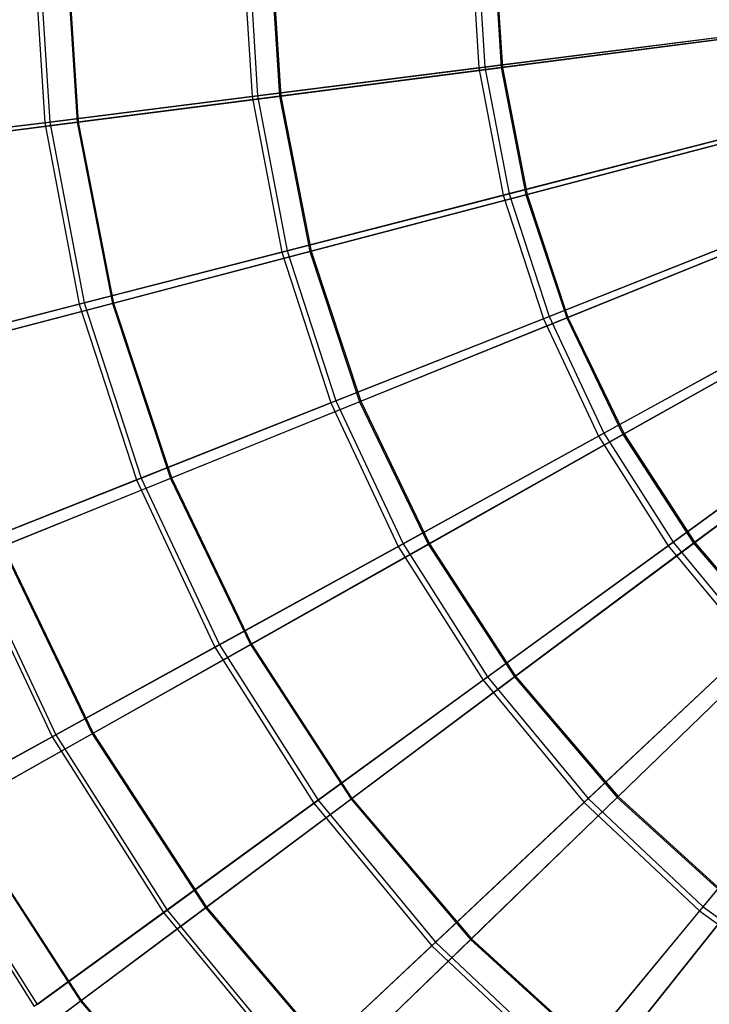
# Model space of a CAD drawing. Extents: x 0.2 to 40.1, y -6.7 to 6.7.
# Tile 425 of 516: x 30.1 to 31.1, y 1.8 to 3.3. Entities that reach past the tile are written whole.
import ezdxf

# ---------------------------------------------------------------- set-up
doc = ezdxf.new("R2010")
doc.units = 0
doc.header["$MEASUREMENT"] = 0
doc.layers.get('0').update_dxf_attribs({"color": 13, "linetype": 'CONTINUOUS'})

# ---------------------------------------------------------------- blocks, each defined once
blk = doc.blocks.new('SNOWBALL_XIV_PM3_STL')
at = {"color": 0}
for p, q in [((30.0934, 3.4495, 3.9863), (30.1109, 3.1714, 3.9863)), ((30.0934, 3.4495, 3.9863), (30.1109, 3.1714, 3.9863)), ((30.1011, 3.4495, 8.6525), (30.1185, 3.1724, 8.6525)), ((30.1011, 3.4495, 8.6525), (30.1185, 3.1724, 8.6525)), ((30.1421, 3.4495, 4.0271), (30.16, 3.172, 4.0271)), ((30.1421, 3.4495, 4.0271), (30.16, 3.172, 4.0271)), ((30.1438, 3.4495, 8.6109), (30.1616, 3.1722, 8.6109)), ((30.1438, 3.4495, 8.6109), (30.1616, 3.1722, 8.6109)), ((30.4088, 3.4495, 3.734), (30.4238, 3.2109, 3.734)), ((30.4088, 3.4495, 3.734), (30.4238, 3.2109, 3.734)), ((30.4173, 3.4495, 8.9038), (30.4322, 3.212, 8.9038)), ((30.4173, 3.4495, 8.9038), (30.4322, 3.212, 8.9038)), ((30.4501, 3.4495, 3.7781), (30.4653, 3.2114, 3.7781)), ((30.4501, 3.4495, 3.7781), (30.4653, 3.2114, 3.7781)), ((30.4519, 3.4495, 8.8597), (30.4672, 3.2116, 8.8597)), ((30.4519, 3.4495, 8.8597), (30.4672, 3.2116, 8.8597)), ((30.7539, 3.4495, 3.5242), (30.7661, 3.2542, 3.5242)), ((30.7539, 3.4495, 3.5242), (30.7661, 3.2542, 3.5242)), ((30.763, 3.4495, 9.1125), (30.7752, 3.2553, 9.1125)), ((30.763, 3.4495, 9.1125), (30.7752, 3.2553, 9.1125)), ((30.7871, 3.4495, 3.5701), (30.7996, 3.2545, 3.5701)), ((30.7871, 3.4495, 3.5701), (30.7996, 3.2545, 3.5701)), ((30.7891, 3.4495, 9.0674), (30.8016, 3.2547, 9.0674)), ((30.7891, 3.4495, 9.0674), (30.8016, 3.2547, 9.0674)), ((31.1323, 3.3004, 3.3602), (30.7661, 3.2542, 3.5242)), ((31.1323, 3.3004, 3.3602), (30.7661, 3.2542, 3.5242)), ((30.7752, 3.2553, 9.1125), (31.1419, 3.3016, 9.2753)), ((30.7752, 3.2553, 9.1125), (31.1419, 3.3016, 9.2753)), ((31.1573, 3.3006, 3.4066), (30.7996, 3.2545, 3.5701)), ((31.1573, 3.3006, 3.4066), (30.7996, 3.2545, 3.5701)), ((30.8016, 3.2547, 9.0674), (31.1595, 3.3009, 9.2306)), ((30.8016, 3.2547, 9.0674), (31.1595, 3.3009, 9.2306)), ((30.7661, 3.2542, 3.5242), (30.4238, 3.2109, 3.734)), ((30.7661, 3.2542, 3.5242), (30.4238, 3.2109, 3.734)), ((30.4322, 3.212, 8.9038), (30.7752, 3.2553, 9.1125)), ((30.4322, 3.212, 8.9038), (30.7752, 3.2553, 9.1125)), ((30.7996, 3.2545, 3.5701), (30.4653, 3.2114, 3.7781)), ((30.7996, 3.2545, 3.5701), (30.4653, 3.2114, 3.7781)), ((30.4672, 3.2116, 8.8597), (30.8016, 3.2547, 9.0674)), ((30.4672, 3.2116, 8.8597), (30.8016, 3.2547, 9.0674)), ((30.7661, 3.2542, 3.5242), (30.8028, 3.0619, 3.5242)), ((30.7661, 3.2542, 3.5242), (30.8028, 3.0619, 3.5242)), ((30.7752, 3.2553, 9.1125), (30.8117, 3.0642, 9.1125)), ((30.7752, 3.2553, 9.1125), (30.8117, 3.0642, 9.1125)), ((30.7996, 3.2545, 3.5701), (30.837, 3.0626, 3.5701)), ((30.7996, 3.2545, 3.5701), (30.837, 3.0626, 3.5701)), ((30.8016, 3.2547, 9.0674), (30.8389, 3.0631, 9.0674)), ((30.8016, 3.2547, 9.0674), (30.8389, 3.0631, 9.0674)), ((30.4238, 3.2109, 3.734), (30.1109, 3.1714, 3.9863)), ((30.4238, 3.2109, 3.734), (30.1109, 3.1714, 3.9863)), ((30.1185, 3.1724, 8.6525), (30.4322, 3.212, 8.9038)), ((30.1185, 3.1724, 8.6525), (30.4322, 3.212, 8.9038)), ((30.4653, 3.2114, 3.7781), (30.16, 3.172, 4.0271)), ((30.4653, 3.2114, 3.7781), (30.16, 3.172, 4.0271)), ((30.1616, 3.1722, 8.6109), (30.4672, 3.2116, 8.8597)), ((30.1616, 3.1722, 8.6109), (30.4672, 3.2116, 8.8597)), ((30.4238, 3.2109, 3.734), (30.4686, 2.9761, 3.734)), ((30.4238, 3.2109, 3.734), (30.4686, 2.9761, 3.734)), ((30.4322, 3.212, 8.9038), (30.4768, 2.9782, 8.9038)), ((30.4322, 3.212, 8.9038), (30.4768, 2.9782, 8.9038)), ((30.4653, 3.2114, 3.7781), (30.511, 2.9771, 3.7781)), ((30.4653, 3.2114, 3.7781), (30.511, 2.9771, 3.7781)), ((30.4672, 3.2116, 8.8597), (30.5128, 2.9776, 8.8597)), ((30.4672, 3.2116, 8.8597), (30.5128, 2.9776, 8.8597)), ((30.1109, 3.1714, 3.9863), (29.8326, 3.1362, 4.2769)), ((30.1109, 3.1714, 3.9863), (29.8326, 3.1362, 4.2769)), ((29.8392, 3.1371, 8.3629), (30.1185, 3.1724, 8.6525)), ((29.8392, 3.1371, 8.3629), (30.1185, 3.1724, 8.6525)), ((30.16, 3.172, 4.0271), (29.8884, 3.137, 4.3132)), ((30.16, 3.172, 4.0271), (29.8884, 3.137, 4.3132)), ((29.8899, 3.1372, 8.3249), (30.1616, 3.1722, 8.6109)), ((29.8899, 3.1372, 8.3249), (30.1616, 3.1722, 8.6109)), ((30.1109, 3.1714, 3.9863), (30.1631, 2.8977, 3.9863)), ((30.1109, 3.1714, 3.9863), (30.1631, 2.8977, 3.9863)), ((30.1185, 3.1724, 8.6525), (30.1705, 2.8996, 8.6525)), ((30.1185, 3.1724, 8.6525), (30.1705, 2.8996, 8.6525)), ((30.16, 3.172, 4.0271), (30.2131, 2.899, 4.0271)), ((30.16, 3.172, 4.0271), (30.2131, 2.899, 4.0271)), ((30.1616, 3.1722, 8.6109), (30.2148, 2.8995, 8.6109)), ((30.1616, 3.1722, 8.6109), (30.2148, 2.8995, 8.6109)), ((31.1603, 3.1537, 3.3602), (30.8028, 3.0619, 3.5242)), ((31.1603, 3.1537, 3.3602), (30.8028, 3.0619, 3.5242)), ((30.8117, 3.0642, 9.1125), (31.1697, 3.1561, 9.2753)), ((30.8117, 3.0642, 9.1125), (31.1697, 3.1561, 9.2753)), ((31.1859, 3.1541, 3.4066), (30.837, 3.0626, 3.5701)), ((31.1859, 3.1541, 3.4066), (30.837, 3.0626, 3.5701)), ((30.8389, 3.0631, 9.0674), (31.188, 3.1547, 9.2306)), ((30.8389, 3.0631, 9.0674), (31.188, 3.1547, 9.2306)), ((30.8028, 3.0619, 3.5242), (30.4686, 2.9761, 3.734)), ((30.8028, 3.0619, 3.5242), (30.4686, 2.9761, 3.734)), ((30.4768, 2.9782, 8.9038), (30.8117, 3.0642, 9.1125)), ((30.4768, 2.9782, 8.9038), (30.8117, 3.0642, 9.1125)), ((30.837, 3.0626, 3.5701), (30.511, 2.9771, 3.7781)), ((30.837, 3.0626, 3.5701), (30.511, 2.9771, 3.7781)), ((30.5128, 2.9776, 8.8597), (30.8389, 3.0631, 9.0674)), ((30.5128, 2.9776, 8.8597), (30.8389, 3.0631, 9.0674)), ((30.8028, 3.0619, 3.5242), (30.8633, 2.8758, 3.5242)), ((30.8028, 3.0619, 3.5242), (30.8633, 2.8758, 3.5242)), ((30.8117, 3.0642, 9.1125), (30.8718, 2.8792, 9.1125)), ((30.8117, 3.0642, 9.1125), (30.8718, 2.8792, 9.1125)), ((30.837, 3.0626, 3.5701), (30.8985, 2.8772, 3.5701)), ((30.837, 3.0626, 3.5701), (30.8985, 2.8772, 3.5701)), ((30.8389, 3.0631, 9.0674), (30.9004, 2.8779, 9.0674)), ((30.8389, 3.0631, 9.0674), (30.9004, 2.8779, 9.0674)), ((30.8718, 2.8792, 9.1125), (31.2155, 3.0153, 9.2753)), ((30.8718, 2.8792, 9.1125), (31.2155, 3.0153, 9.2753)), ((31.2064, 3.0117, 3.3602), (30.8633, 2.8758, 3.5242)), ((31.2064, 3.0117, 3.3602), (30.8633, 2.8758, 3.5242)), ((31.2329, 3.0125, 3.4066), (30.8985, 2.8772, 3.5701)), ((31.2329, 3.0125, 3.4066), (30.8985, 2.8772, 3.5701)), ((30.9004, 2.8779, 9.0674), (31.2349, 3.0133, 9.2306)), ((30.9004, 2.8779, 9.0674), (31.2349, 3.0133, 9.2306)), ((30.4686, 2.9761, 3.734), (30.1631, 2.8977, 3.9863)), ((30.4686, 2.9761, 3.734), (30.1631, 2.8977, 3.9863)), ((30.1705, 2.8996, 8.6525), (30.4768, 2.9782, 8.9038)), ((30.1705, 2.8996, 8.6525), (30.4768, 2.9782, 8.9038)), ((30.511, 2.9771, 3.7781), (30.2131, 2.899, 4.0271)), ((30.511, 2.9771, 3.7781), (30.2131, 2.899, 4.0271)), ((30.2148, 2.8995, 8.6109), (30.5128, 2.9776, 8.8597)), ((30.2148, 2.8995, 8.6109), (30.5128, 2.9776, 8.8597)), ((30.4686, 2.9761, 3.734), (30.5425, 2.7488, 3.734)), ((30.4686, 2.9761, 3.734), (30.5425, 2.7488, 3.734)), ((30.4768, 2.9782, 8.9038), (30.5503, 2.7519, 8.9038)), ((30.4768, 2.9782, 8.9038), (30.5503, 2.7519, 8.9038)), ((30.511, 2.9771, 3.7781), (30.5861, 2.7507, 3.7781)), ((30.511, 2.9771, 3.7781), (30.5861, 2.7507, 3.7781)), ((30.5128, 2.9776, 8.8597), (30.5879, 2.7514, 8.8597)), ((30.5128, 2.9776, 8.8597), (30.5879, 2.7514, 8.8597)), ((30.1631, 2.8977, 3.9863), (29.8914, 2.8279, 4.2769)), ((30.1631, 2.8977, 3.9863), (29.8914, 2.8279, 4.2769)), ((29.8979, 2.8296, 8.3629), (30.1705, 2.8996, 8.6525)), ((29.8979, 2.8296, 8.3629), (30.1705, 2.8996, 8.6525)), ((30.2131, 2.899, 4.0271), (29.9483, 2.8296, 4.3132)), ((30.2131, 2.899, 4.0271), (29.9483, 2.8296, 4.3132)), ((29.9497, 2.83, 8.3249), (30.2148, 2.8995, 8.6109)), ((29.9497, 2.83, 8.3249), (30.2148, 2.8995, 8.6109)), ((30.1631, 2.8977, 3.9863), (30.2492, 2.6327, 3.9863)), ((30.1631, 2.8977, 3.9863), (30.2492, 2.6327, 3.9863)), ((30.1705, 2.8996, 8.6525), (30.2563, 2.6355, 8.6525)), ((30.1705, 2.8996, 8.6525), (30.2563, 2.6355, 8.6525)), ((30.2131, 2.899, 4.0271), (30.3007, 2.6351, 4.0271)), ((30.2131, 2.899, 4.0271), (30.3007, 2.6351, 4.0271)), ((30.2148, 2.8995, 8.6109), (30.3023, 2.6358, 8.6109)), ((30.2148, 2.8995, 8.6109), (30.3023, 2.6358, 8.6109)), ((30.9546, 2.7032, 9.1125), (31.2785, 2.8812, 9.2753)), ((30.9546, 2.7032, 9.1125), (31.2785, 2.8812, 9.2753)), ((30.8633, 2.8758, 3.5242), (30.5425, 2.7488, 3.734)), ((30.8633, 2.8758, 3.5242), (30.5425, 2.7488, 3.734)), ((30.5503, 2.7519, 8.9038), (30.8718, 2.8792, 9.1125)), ((30.5503, 2.7519, 8.9038), (30.8718, 2.8792, 9.1125)), ((30.8985, 2.8772, 3.5701), (30.5861, 2.7507, 3.7781)), ((30.8985, 2.8772, 3.5701), (30.5861, 2.7507, 3.7781)), ((30.5879, 2.7514, 8.8597), (30.9004, 2.8779, 9.0674)), ((30.5879, 2.7514, 8.8597), (30.9004, 2.8779, 9.0674)), ((30.8633, 2.8758, 3.5242), (30.9466, 2.6987, 3.5242)), ((30.8633, 2.8758, 3.5242), (30.9466, 2.6987, 3.5242)), ((30.8718, 2.8792, 9.1125), (30.9546, 2.7032, 9.1125)), ((30.8718, 2.8792, 9.1125), (30.9546, 2.7032, 9.1125)), ((30.8985, 2.8772, 3.5701), (30.9833, 2.7011, 3.5701)), ((30.8985, 2.8772, 3.5701), (30.9833, 2.7011, 3.5701)), ((30.9004, 2.8779, 9.0674), (30.9851, 2.7021, 9.0674)), ((30.9004, 2.8779, 9.0674), (30.9851, 2.7021, 9.0674)), ((31.27, 2.8765, 3.3602), (30.9466, 2.6987, 3.5242)), ((31.27, 2.8765, 3.3602), (30.9466, 2.6987, 3.5242)), ((31.2976, 2.8781, 3.4066), (30.9833, 2.7011, 3.5701)), ((31.2976, 2.8781, 3.4066), (30.9833, 2.7011, 3.5701)), ((30.9851, 2.7021, 9.0674), (31.2995, 2.8791, 9.2306)), ((30.9851, 2.7021, 9.0674), (31.2995, 2.8791, 9.2306)), ((30.5425, 2.7488, 3.734), (30.2492, 2.6327, 3.9863)), ((30.5425, 2.7488, 3.734), (30.2492, 2.6327, 3.9863)), ((30.2563, 2.6355, 8.6525), (30.5503, 2.7519, 8.9038)), ((30.2563, 2.6355, 8.6525), (30.5503, 2.7519, 8.9038)), ((30.5861, 2.7507, 3.7781), (30.3007, 2.6351, 4.0271)), ((30.5861, 2.7507, 3.7781), (30.3007, 2.6351, 4.0271)), ((30.3023, 2.6358, 8.6109), (30.5879, 2.7514, 8.8597)), ((30.3023, 2.6358, 8.6109), (30.5879, 2.7514, 8.8597)), ((30.5425, 2.7488, 3.734), (30.6442, 2.5325, 3.734)), ((30.5425, 2.7488, 3.734), (30.6442, 2.5325, 3.734)), ((30.5503, 2.7519, 8.9038), (30.6517, 2.5366, 8.9038)), ((30.5503, 2.7519, 8.9038), (30.6517, 2.5366, 8.9038)), ((30.5861, 2.7507, 3.7781), (30.6897, 2.5357, 3.7781)), ((30.5861, 2.7507, 3.7781), (30.6897, 2.5357, 3.7781)), ((30.5879, 2.7514, 8.8597), (30.6913, 2.5366, 8.8597)), ((30.5879, 2.7514, 8.8597), (30.6913, 2.5366, 8.8597)), ((31.3501, 2.7504, 3.3602), (31.0515, 2.5335, 3.5242)), ((31.3501, 2.7504, 3.3602), (31.0515, 2.5335, 3.5242)), ((31.0589, 2.5389, 9.1125), (31.3579, 2.7561, 9.2753)), ((31.0589, 2.5389, 9.1125), (31.3579, 2.7561, 9.2753)), ((31.379, 2.753, 3.4066), (31.09, 2.5373, 3.5701)), ((31.379, 2.753, 3.4066), (31.09, 2.5373, 3.5701)), ((31.0916, 2.5385, 9.0674), (31.3807, 2.7543, 9.2306)), ((31.0916, 2.5385, 9.0674), (31.3807, 2.7543, 9.2306)), ((30.6517, 2.5366, 8.9038), (30.9546, 2.7032, 9.1125)), ((30.6517, 2.5366, 8.9038), (30.9546, 2.7032, 9.1125)), ((30.6913, 2.5366, 8.8597), (30.9851, 2.7021, 9.0674)), ((30.6913, 2.5366, 8.8597), (30.9851, 2.7021, 9.0674)), ((30.9546, 2.7032, 9.1125), (31.0589, 2.5389, 9.1125)), ((30.9546, 2.7032, 9.1125), (31.0589, 2.5389, 9.1125)), ((30.9851, 2.7021, 9.0674), (31.0916, 2.5385, 9.0674)), ((30.9851, 2.7021, 9.0674), (31.0916, 2.5385, 9.0674)), ((30.9466, 2.6987, 3.5242), (30.6442, 2.5325, 3.734)), ((30.9466, 2.6987, 3.5242), (30.6442, 2.5325, 3.734)), ((30.9833, 2.7011, 3.5701), (30.6897, 2.5357, 3.7781)), ((30.9833, 2.7011, 3.5701), (30.6897, 2.5357, 3.7781)), ((30.9466, 2.6987, 3.5242), (31.0515, 2.5335, 3.5242)), ((30.9466, 2.6987, 3.5242), (31.0515, 2.5335, 3.5242)), ((30.9833, 2.7011, 3.5701), (31.09, 2.5373, 3.5701)), ((30.9833, 2.7011, 3.5701), (31.09, 2.5373, 3.5701)), ((30.2492, 2.6327, 3.9863), (29.9884, 2.5294, 4.2769)), ((30.2492, 2.6327, 3.9863), (29.9884, 2.5294, 4.2769)), ((29.9946, 2.5319, 8.3629), (30.2563, 2.6355, 8.6525)), ((29.9946, 2.5319, 8.3629), (30.2563, 2.6355, 8.6525)), ((30.3007, 2.6351, 4.0271), (30.047, 2.5324, 4.3132)), ((30.3007, 2.6351, 4.0271), (30.047, 2.5324, 4.3132)), ((30.0483, 2.5329, 8.3249), (30.3023, 2.6358, 8.6109)), ((30.0483, 2.5329, 8.3249), (30.3023, 2.6358, 8.6109)), ((30.2492, 2.6327, 3.9863), (30.3678, 2.3806, 3.9863)), ((30.2492, 2.6327, 3.9863), (30.3678, 2.3806, 3.9863)), ((30.2563, 2.6355, 8.6525), (30.3746, 2.3842, 8.6525)), ((30.2563, 2.6355, 8.6525), (30.3746, 2.3842, 8.6525)), ((30.3007, 2.6351, 4.0271), (30.4214, 2.3846, 4.0271)), ((30.3007, 2.6351, 4.0271), (30.4214, 2.3846, 4.0271)), ((30.3023, 2.6358, 8.6109), (30.4229, 2.3854, 8.6109)), ((30.3023, 2.6358, 8.6109), (30.4229, 2.3854, 8.6109)), ((30.7792, 2.3357, 8.9038), (31.0589, 2.5389, 9.1125)), ((30.7792, 2.3357, 8.9038), (31.0589, 2.5389, 9.1125)), ((30.8214, 2.3368, 8.8597), (31.0916, 2.5385, 9.0674)), ((30.8214, 2.3368, 8.8597), (31.0916, 2.5385, 9.0674)), ((31.0589, 2.5389, 9.1125), (31.1829, 2.389, 9.1125)), ((31.0589, 2.5389, 9.1125), (31.1829, 2.389, 9.1125)), ((31.0916, 2.5385, 9.0674), (31.2181, 2.3899, 9.0674)), ((31.0916, 2.5385, 9.0674), (31.2181, 2.3899, 9.0674)), ((29.9884, 2.5294, 4.2769), (30.122, 2.2454, 4.2769)), ((29.9884, 2.5294, 4.2769), (30.122, 2.2454, 4.2769)), ((29.9946, 2.5319, 8.3629), (30.1279, 2.2486, 8.3629)), ((29.9946, 2.5319, 8.3629), (30.1279, 2.2486, 8.3629)), ((30.047, 2.5324, 4.3132), (30.1828, 2.2502, 4.3132)), ((30.047, 2.5324, 4.3132), (30.1828, 2.2502, 4.3132)), ((30.0483, 2.5329, 8.3249), (30.1841, 2.251, 8.3249)), ((30.0483, 2.5329, 8.3249), (30.1841, 2.251, 8.3249)), ((30.6442, 2.5325, 3.734), (30.3678, 2.3806, 3.9863)), ((30.6442, 2.5325, 3.734), (30.3678, 2.3806, 3.9863)), ((30.3746, 2.3842, 8.6525), (30.6517, 2.5366, 8.9038)), ((30.3746, 2.3842, 8.6525), (30.6517, 2.5366, 8.9038)), ((30.6897, 2.5357, 3.7781), (30.4214, 2.3846, 4.0271)), ((30.6897, 2.5357, 3.7781), (30.4214, 2.3846, 4.0271)), ((30.4229, 2.3854, 8.6109), (30.6913, 2.5366, 8.8597)), ((30.4229, 2.3854, 8.6109), (30.6913, 2.5366, 8.8597)), ((30.6442, 2.5325, 3.734), (30.7723, 2.3307, 3.734)), ((30.6442, 2.5325, 3.734), (30.7723, 2.3307, 3.734)), ((30.6517, 2.5366, 8.9038), (30.7792, 2.3357, 8.9038)), ((30.6517, 2.5366, 8.9038), (30.7792, 2.3357, 8.9038)), ((30.6897, 2.5357, 3.7781), (30.8199, 2.3357, 3.7781)), ((30.6897, 2.5357, 3.7781), (30.8199, 2.3357, 3.7781)), ((30.6913, 2.5366, 8.8597), (30.8214, 2.3368, 8.8597)), ((30.6913, 2.5366, 8.8597), (30.8214, 2.3368, 8.8597)), ((31.0515, 2.5335, 3.5242), (30.7723, 2.3307, 3.734)), ((31.0515, 2.5335, 3.5242), (30.7723, 2.3307, 3.734)), ((31.09, 2.5373, 3.5701), (30.8199, 2.3357, 3.7781)), ((31.09, 2.5373, 3.5701), (30.8199, 2.3357, 3.7781)), ((31.0515, 2.5335, 3.5242), (31.1762, 2.3827, 3.5242)), ((31.0515, 2.5335, 3.5242), (31.1762, 2.3827, 3.5242)), ((31.09, 2.5373, 3.5701), (31.2166, 2.3885, 3.5701)), ((31.09, 2.5373, 3.5701), (31.2166, 2.3885, 3.5701)), ((30.3678, 2.3806, 3.9863), (30.122, 2.2454, 4.2769)), ((30.3678, 2.3806, 3.9863), (30.122, 2.2454, 4.2769)), ((30.1279, 2.2486, 8.3629), (30.3746, 2.3842, 8.6525)), ((30.1279, 2.2486, 8.3629), (30.3746, 2.3842, 8.6525)), ((30.4214, 2.3846, 4.0271), (30.1828, 2.2502, 4.3132)), ((30.4214, 2.3846, 4.0271), (30.1828, 2.2502, 4.3132)), ((30.1841, 2.251, 8.3249), (30.4229, 2.3854, 8.6109)), ((30.1841, 2.251, 8.3249), (30.4229, 2.3854, 8.6109)), ((30.3678, 2.3806, 3.9863), (30.5172, 2.1453, 3.9863)), ((30.3678, 2.3806, 3.9863), (30.5172, 2.1453, 3.9863)), ((30.3746, 2.3842, 8.6525), (30.5233, 2.1498, 8.6525)), ((30.3746, 2.3842, 8.6525), (30.5233, 2.1498, 8.6525)), ((30.4214, 2.3846, 4.0271), (30.5731, 2.1515, 4.0271)), ((30.4214, 2.3846, 4.0271), (30.5731, 2.1515, 4.0271)), ((30.4229, 2.3854, 8.6109), (30.5745, 2.1526, 8.6109)), ((30.4229, 2.3854, 8.6109), (30.5745, 2.1526, 8.6109)), ((31.1762, 2.3827, 3.5242), (30.9247, 2.1465, 3.734)), ((31.1762, 2.3827, 3.5242), (30.9247, 2.1465, 3.734)), ((30.9309, 2.1523, 8.9038), (31.1829, 2.389, 9.1125)), ((30.9309, 2.1523, 8.9038), (31.1829, 2.389, 9.1125)), ((31.2166, 2.3885, 3.5701), (30.9745, 2.154, 3.7781)), ((31.2166, 2.3885, 3.5701), (30.9745, 2.154, 3.7781)), ((30.9759, 2.1553, 8.8597), (31.2181, 2.3899, 9.0674)), ((30.9759, 2.1553, 8.8597), (31.2181, 2.3899, 9.0674)), ((30.7723, 2.3307, 3.734), (30.5172, 2.1453, 3.9863)), ((30.7723, 2.3307, 3.734), (30.5172, 2.1453, 3.9863)), ((30.5233, 2.1498, 8.6525), (30.7792, 2.3357, 8.9038)), ((30.5233, 2.1498, 8.6525), (30.7792, 2.3357, 8.9038)), ((30.8199, 2.3357, 3.7781), (30.5731, 2.1515, 4.0271)), ((30.8199, 2.3357, 3.7781), (30.5731, 2.1515, 4.0271)), ((30.5745, 2.1526, 8.6109), (30.8214, 2.3368, 8.8597)), ((30.5745, 2.1526, 8.6109), (30.8214, 2.3368, 8.8597)), ((30.7723, 2.3307, 3.734), (30.9247, 2.1465, 3.734)), ((30.7723, 2.3307, 3.734), (30.9247, 2.1465, 3.734)), ((30.7792, 2.3357, 8.9038), (30.9309, 2.1523, 8.9038)), ((30.7792, 2.3357, 8.9038), (30.9309, 2.1523, 8.9038)), ((30.8199, 2.3357, 3.7781), (30.9745, 2.154, 3.7781)), ((30.8199, 2.3357, 3.7781), (30.9745, 2.154, 3.7781)), ((30.8214, 2.3368, 8.8597), (30.9759, 2.1553, 8.8597)), ((30.8214, 2.3368, 8.8597), (30.9759, 2.1553, 8.8597)), ((30.122, 2.2454, 4.2769), (29.9108, 2.1293, 4.6009)), ((30.122, 2.2454, 4.2769), (29.9108, 2.1293, 4.6009)), ((29.9157, 2.132, 8.0397), (30.1279, 2.2486, 8.3629)), ((29.9157, 2.132, 8.0397), (30.1279, 2.2486, 8.3629)), ((30.1828, 2.2502, 4.3132), (29.9778, 2.1348, 4.6318)), ((30.1828, 2.2502, 4.3132), (29.9778, 2.1348, 4.6318)), ((29.9789, 2.1354, 8.0065), (30.1841, 2.251, 8.3249)), ((29.9789, 2.1354, 8.0065), (30.1841, 2.251, 8.3249)), ((30.122, 2.2454, 4.2769), (30.2902, 1.9804, 4.2769)), ((30.122, 2.2454, 4.2769), (30.2902, 1.9804, 4.2769)), ((30.1279, 2.2486, 8.3629), (30.2956, 1.9843, 8.3629)), ((30.1279, 2.2486, 8.3629), (30.2956, 1.9843, 8.3629)), ((30.1828, 2.2502, 4.3132), (30.3537, 1.9878, 4.3132)), ((30.1828, 2.2502, 4.3132), (30.3537, 1.9878, 4.3132)), ((30.1841, 2.251, 8.3249), (30.3549, 1.9887, 8.3249)), ((30.1841, 2.251, 8.3249), (30.3549, 1.9887, 8.3249)), ((31.3189, 2.2487, 3.5242), (31.0989, 1.9829, 3.734)), ((31.3189, 2.2487, 3.5242), (31.0989, 1.9829, 3.734)), ((31.1043, 1.9894, 8.9038), (31.3247, 2.2558, 9.1125)), ((31.1043, 1.9894, 8.9038), (31.3247, 2.2558, 9.1125)), ((30.3549, 1.9887, 8.3249), (30.5745, 2.1526, 8.6109)), ((30.3549, 1.9887, 8.3249), (30.5745, 2.1526, 8.6109)), ((30.5745, 2.1526, 8.6109), (30.7546, 1.941, 8.6109)), ((30.5745, 2.1526, 8.6109), (30.7546, 1.941, 8.6109)), ((30.9745, 2.154, 3.7781), (30.7533, 1.9398, 4.0271)), ((30.9745, 2.154, 3.7781), (30.7533, 1.9398, 4.0271)), ((30.7546, 1.941, 8.6109), (30.9759, 2.1553, 8.8597)), ((30.7546, 1.941, 8.6109), (30.9759, 2.1553, 8.8597)), ((30.9745, 2.154, 3.7781), (31.1512, 1.9936, 3.7781)), ((30.9745, 2.154, 3.7781), (31.1512, 1.9936, 3.7781)), ((30.9759, 2.1553, 8.8597), (31.1523, 1.9951, 8.8597)), ((30.9759, 2.1553, 8.8597), (31.1523, 1.9951, 8.8597)), ((30.5172, 2.1453, 3.9863), (30.2902, 1.9804, 4.2769)), ((30.5172, 2.1453, 3.9863), (30.2902, 1.9804, 4.2769)), ((30.2956, 1.9843, 8.3629), (30.5233, 2.1498, 8.6525)), ((30.2956, 1.9843, 8.3629), (30.5233, 2.1498, 8.6525)), ((30.5731, 2.1515, 4.0271), (30.3537, 1.9878, 4.3132)), ((30.5731, 2.1515, 4.0271), (30.3537, 1.9878, 4.3132)), ((30.5172, 2.1453, 3.9863), (30.6948, 1.9306, 3.9863)), ((30.5172, 2.1453, 3.9863), (30.6948, 1.9306, 3.9863)), ((30.5233, 2.1498, 8.6525), (30.7003, 1.9358, 8.6525)), ((30.5233, 2.1498, 8.6525), (30.7003, 1.9358, 8.6525)), ((30.5731, 2.1515, 4.0271), (30.7533, 1.9398, 4.0271)), ((30.5731, 2.1515, 4.0271), (30.7533, 1.9398, 4.0271)), ((30.9247, 2.1465, 3.734), (30.6948, 1.9306, 3.9863)), ((30.9247, 2.1465, 3.734), (30.6948, 1.9306, 3.9863)), ((30.7003, 1.9358, 8.6525), (30.9309, 2.1523, 8.9038)), ((30.7003, 1.9358, 8.6525), (30.9309, 2.1523, 8.9038)), ((30.9247, 2.1465, 3.734), (31.0989, 1.9829, 3.734)), ((30.9247, 2.1465, 3.734), (31.0989, 1.9829, 3.734)), ((30.9309, 2.1523, 8.9038), (31.1043, 1.9894, 8.9038)), ((30.9309, 2.1523, 8.9038), (31.1043, 1.9894, 8.9038)), ((29.9108, 2.1293, 4.6009), (30.0952, 1.8387, 4.6009)), ((29.9108, 2.1293, 4.6009), (30.0952, 1.8387, 4.6009)), ((29.9157, 2.132, 8.0397), (30.0997, 1.842, 8.0397)), ((29.9157, 2.132, 8.0397), (30.0997, 1.842, 8.0397)), ((29.9778, 2.1348, 4.6318), (30.1651, 1.8471, 4.6318)), ((29.9778, 2.1348, 4.6318), (30.1651, 1.8471, 4.6318)), ((29.9789, 2.1354, 8.0065), (30.1661, 1.8478, 8.0065)), ((29.9789, 2.1354, 8.0065), (30.1661, 1.8478, 8.0065)), ((30.9028, 1.7458, 8.6525), (31.1043, 1.9894, 8.9038)), ((30.9028, 1.7458, 8.6525), (31.1043, 1.9894, 8.9038)), ((31.1512, 1.9936, 3.7781), (30.9592, 1.7529, 4.0271)), ((31.1512, 1.9936, 3.7781), (30.9592, 1.7529, 4.0271)), ((30.9603, 1.7542, 8.6109), (31.1523, 1.9951, 8.8597)), ((30.9603, 1.7542, 8.6109), (31.1523, 1.9951, 8.8597)), ((31.1043, 1.9894, 8.9038), (31.2969, 1.8495, 8.9038)), ((31.1043, 1.9894, 8.9038), (31.2969, 1.8495, 8.9038)), ((30.2902, 1.9804, 4.2769), (30.0952, 1.8387, 4.6009)), ((30.2902, 1.9804, 4.2769), (30.0952, 1.8387, 4.6009)), ((30.0997, 1.842, 8.0397), (30.2956, 1.9843, 8.3629)), ((30.0997, 1.842, 8.0397), (30.2956, 1.9843, 8.3629)), ((30.3537, 1.9878, 4.3132), (30.1651, 1.8471, 4.6318)), ((30.3537, 1.9878, 4.3132), (30.1651, 1.8471, 4.6318)), ((30.1661, 1.8478, 8.0065), (30.3549, 1.9887, 8.3249)), ((30.1661, 1.8478, 8.0065), (30.3549, 1.9887, 8.3249)), ((30.2902, 1.9804, 4.2769), (30.4903, 1.7386, 4.2769)), ((30.2902, 1.9804, 4.2769), (30.4903, 1.7386, 4.2769)), ((30.2956, 1.9843, 8.3629), (30.4952, 1.7431, 8.3629)), ((30.2956, 1.9843, 8.3629), (30.4952, 1.7431, 8.3629)), ((30.3537, 1.9878, 4.3132), (30.5567, 1.7493, 4.3132)), ((30.3537, 1.9878, 4.3132), (30.5567, 1.7493, 4.3132)), ((30.3549, 1.9887, 8.3249), (30.5577, 1.7504, 8.3249)), ((30.3549, 1.9887, 8.3249), (30.5577, 1.7504, 8.3249)), ((31.0989, 1.9829, 3.734), (30.8979, 1.7399, 3.9863)), ((31.0989, 1.9829, 3.734), (30.8979, 1.7399, 3.9863)), ((31.0989, 1.9829, 3.734), (31.2923, 1.8424, 3.734)), ((31.0989, 1.9829, 3.734), (31.2923, 1.8424, 3.734)), ((30.6948, 1.9306, 3.9863), (30.4903, 1.7386, 4.2769)), ((30.6948, 1.9306, 3.9863), (30.4903, 1.7386, 4.2769)), ((30.4952, 1.7431, 8.3629), (30.7003, 1.9358, 8.6525)), ((30.4952, 1.7431, 8.3629), (30.7003, 1.9358, 8.6525)), ((30.7533, 1.9398, 4.0271), (30.5567, 1.7493, 4.3132)), ((30.7533, 1.9398, 4.0271), (30.5567, 1.7493, 4.3132)), ((30.5577, 1.7504, 8.3249), (30.7546, 1.941, 8.6109)), ((30.5577, 1.7504, 8.3249), (30.7546, 1.941, 8.6109)), ((30.6948, 1.9306, 3.9863), (30.8979, 1.7399, 3.9863)), ((30.6948, 1.9306, 3.9863), (30.8979, 1.7399, 3.9863)), ((30.7003, 1.9358, 8.6525), (30.9028, 1.7458, 8.6525)), ((30.7003, 1.9358, 8.6525), (30.9028, 1.7458, 8.6525)), ((30.7533, 1.9398, 4.0271), (30.9592, 1.7529, 4.0271)), ((30.7533, 1.9398, 4.0271), (30.9592, 1.7529, 4.0271)), ((30.7546, 1.941, 8.6109), (30.9603, 1.7542, 8.6109)), ((30.7546, 1.941, 8.6109), (30.9603, 1.7542, 8.6109)), ((30.1651, 1.8471, 4.6318), (30.0105, 1.7317, 4.9777)), ((30.1651, 1.8471, 4.6318), (30.0105, 1.7317, 4.9777)), ((30.0113, 1.7323, 7.6608), (30.1661, 1.8478, 8.0065)), ((30.0113, 1.7323, 7.6608), (30.1661, 1.8478, 8.0065)), ((30.1651, 1.8471, 4.6318), (30.3877, 1.5857, 4.6318)), ((30.1651, 1.8471, 4.6318), (30.3877, 1.5857, 4.6318)), ((30.1661, 1.8478, 8.0065), (30.3886, 1.5865, 8.0065)), ((30.1661, 1.8478, 8.0065), (30.3886, 1.5865, 8.0065))]:
    blk.add_line(p, q, dxfattribs=at)
blk = doc.blocks.new('GRUPUJ_1')
at = {"color": 0}
blk.add_blockref('SNOWBALL_XIV_PM3_STL', (-0.2062, 6.6596, -0.5119), dxfattribs=at)

msp = doc.modelspace()

# ---------------------------------------------------------------- block references
at = {"color": 0}
msp.add_blockref('GRUPUJ_1', (0.2062, -6.6596, 0.5119), dxfattribs=at)

doc.saveas('drawing.dxf')
